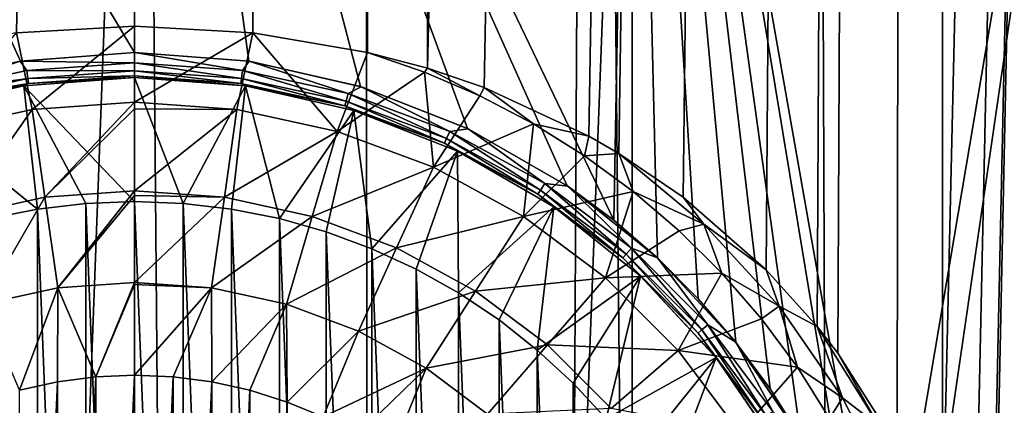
# Model space of a CAD drawing. Header units: metres. Extents: x -24 to 24, y -69 to 184.
# Tile 295 of 656: x -0.46 to 3.51, y 53.93 to 55.48. Entities that reach past the tile are written whole.
import ezdxf

# ---------------------------------------------------------------- set-up
doc = ezdxf.new("R2010")
doc.units = ezdxf.units.M
for name, color, linetype in [('367', 7, 'CONTINUOUS'), ('369', 7, 'CONTINUOUS'), ('576', 2, 'CONTINUOUS'), ('580', 2, 'CONTINUOUS'), ('581', 2, 'CONTINUOUS'), ('582', 2, 'CONTINUOUS'), ('734', 7, 'CONTINUOUS'), ('735', 7, 'CONTINUOUS'), ('736', 7, 'CONTINUOUS'), ('737', 7, 'CONTINUOUS'), ('738', 7, 'CONTINUOUS'), ('739', 7, 'CONTINUOUS'), ('740', 7, 'CONTINUOUS'), ('741', 7, 'CONTINUOUS'), ('742', 7, 'CONTINUOUS'), ('743', 7, 'CONTINUOUS'), ('744', 7, 'CONTINUOUS')]:
    doc.layers.add(name, color=color, linetype=linetype)

msp = doc.modelspace()

# ---------------------------------------------------------------- linework, layer by layer
at = {"layer": '367'}
for points in [[(-1.087972, 145.2, -24.225582), (1.087972, 145.2, -24.225582), (-0.939204, 55.350886, -24.231805)], [(-0.939204, 55.350886, -24.231805), (1.087972, 145.2, -24.225582), (-0.476055, 55.429567, -24.245327)], [(-0.476055, 55.429567, -24.245327), (1.087972, 145.2, -24.225582), (0, 55.456236, -24.25)], [(0, 55.456236, -24.25), (1.087972, 145.2, -24.225582), (0.476036, 55.429568, -24.245327)], [(1.087972, 145.2, -24.225582), (0.939204, 55.350886, -24.231805), (0.476036, 55.429568, -24.245327)], [(0.939204, 55.350886, -24.231805), (1.087972, 145.2, -24.225582), (1.181119, 55.286814, -24.221219)], [(1.087972, 145.2, -24.225582), (3.255157, 145.2, -24.030532), (1.181119, 55.286814, -24.221219)], [(1.181119, 55.286814, -24.221219), (3.255157, 145.2, -24.030532), (1.409252, 55.209193, -24.209017)], [(1.409252, 55.209193, -24.209017), (3.255157, 145.2, -24.030532), (1.832055, 55.013894, -24.180696)], [(1.832055, 55.013894, -24.180696), (3.255157, 145.2, -24.030532), (1.952705, 54.943908, -24.171252)], [(1.952705, 54.943908, -24.171252), (3.255157, 145.2, -24.030532), (2.211505, 54.768048, -24.148949)], [(2.211505, 54.768048, -24.148949), (3.255157, 145.2, -24.030532), (2.546726, 54.475179, -24.115901)], [(2.546726, 54.475179, -24.115901), (3.255157, 145.2, -24.030532), (2.752013, 54.24639, -24.093338)], [(2.752013, 54.24639, -24.093338), (3.255157, 145.2, -24.030532), (2.835492, 54.138752, -24.083656)], [(2.835492, 54.138752, -24.083656), (3.255157, 145.2, -24.030532), (3.074134, 53.76315, -24.054359)], [(3.074134, 53.76315, -24.054359), (3.255157, 145.2, -24.030532), (3.257662, 53.355876, -24.030192)], [(3.255157, 145.2, -24.030532), (5.396133, 145.2, -23.642002), (3.257662, 53.355876, -24.030192)], [(5.396133, 145.2, -23.642002), (3.255157, -68.3, -24.030532), (3.445987, 52.023566, -24.00391)], [(5.396133, -68.3, -23.642002), (3.255157, -68.3, -24.030532), (5.396133, 145.2, -23.642002)], [(3.257662, 53.355876, -24.030192), (5.396133, 145.2, -23.642002), (3.38266, 52.923841, -24.012916)], [(3.38266, 52.923841, -24.012916), (5.396133, 145.2, -23.642002), (3.445989, 52.476403, -24.003909)], [(3.445989, 52.476403, -24.003909), (5.396133, 145.2, -23.642002), (3.445987, 52.023566, -24.00391)]]:
    msp.add_3dface(points, dxfattribs=at)
at = {"layer": '369'}
for points in [[(2.739893, 65.205568, 24.094719), (3.255157, -68.3, 24.030532), (3.631011, 65.276726, 23.976619)], [(3.255157, -68.3, 24.030532), (5.396133, -68.3, 23.642002), (3.631011, 65.276726, 23.976619)], [(1.83678, 65.154766, 24.180338), (3.255157, -68.3, 24.030532), (2.739893, 65.205568, 24.094719)], [(0.922576, 65.124184, 24.232444), (1.087972, -68.3, 24.225582), (1.83678, 65.154766, 24.180338)], [(1.087972, -68.3, 24.225582), (3.255157, -68.3, 24.030532), (1.83678, 65.154766, 24.180338)], [(-1.087972, -68.3, 24.225582), (1.087972, -68.3, 24.225582), (-0.922576, 65.124184, 24.232444)], [(-0.922576, 65.124184, 24.232444), (1.087972, -68.3, 24.225582), (0, 65.113926, 24.25)], [(0, 65.113926, 24.25), (1.087972, -68.3, 24.225582), (0.922576, 65.124184, 24.232444)]]:
    msp.add_3dface(points, dxfattribs=at)
at = {"layer": '576'}
for points in [[(-0.460302, 55.315635, -21.745129), (-2.006928, 58.7, -21.65721), (-0.910948, 55.213135, -21.730915)], [(0, 55.35, -21.75), (-2.006928, 58.7, -21.65721), (-0.460302, 55.315635, -21.745129)], [(0, 58.7, -21.75), (-2.006928, 58.7, -21.65721), (0, 55.35, -21.75)], [(0.91094, 55.213137, -21.730915), (0, 58.7, -21.75), (0.460297, 55.315636, -21.745129)], [(1.342264, 55.044339, -21.708543), (0, 58.7, -21.75), (0.91094, 55.213137, -21.730915)], [(1.744518, 54.812548, -21.679925), (0, 58.7, -21.75), (1.342264, 55.044339, -21.708543)], [(1.931853, 54.674447, -21.664036), (0, 58.7, -21.75), (1.744518, 54.812548, -21.679925)], [(0, 58.7, -21.75), (0, 55.35, -21.75), (0.460297, 55.315636, -21.745129)], [(2.006928, 58.7, -21.65721), (0, 58.7, -21.75), (1.931853, 54.674447, -21.664036)], [(2.108214, 54.522757, -21.647585), (2.006928, 58.7, -21.65721), (1.931853, 54.674447, -21.664036)], [(2.272909, 54.358049, -21.630913), (2.006928, 58.7, -21.65721), (2.108214, 54.522757, -21.647585)], [(2.424609, 54.18165, -21.614434), (2.006928, 58.7, -21.65721), (2.272909, 54.358049, -21.630913)], [(2.562656, 53.994357, -21.598502), (2.006928, 58.7, -21.65721), (2.424609, 54.18165, -21.614434)], [(2.686163, 53.797427, -21.58349), (2.006928, 58.7, -21.65721), (2.562656, 53.994357, -21.598502)], [(2.886948, 53.379396, -21.557552), (2.006928, 58.7, -21.65721), (2.686163, 53.797427, -21.58349)], [(3.02287, 52.937208, -21.538913), (2.006928, 58.7, -21.65721), (2.886948, 53.379396, -21.557552)], [(3.996623, 58.7, -21.379652), (2.006928, 58.7, -21.65721), (3.02287, 52.937208, -21.538913)], [(3.091406, 52.480646, -21.529183), (3.996623, 58.7, -21.379652), (3.02287, 52.937208, -21.538913)], [(3.996623, 5.623234, -21.379652), (3.996623, 58.7, -21.379652), (3.091406, 52.480646, -21.529183)]]:
    msp.add_3dface(points, dxfattribs=at)
at = {"layer": '580'}
for points in [[(-2.006928, 5.623234, 21.65721), (-2.006928, 58.7, 21.65721), (0, 58.7, 21.75)], [(0, 5.623234, 21.75), (-2.006928, 5.623234, 21.65721), (0, 58.7, 21.75)], [(0, 5.623234, 21.75), (0, 58.7, 21.75), (2.006928, 58.7, 21.65721)], [(2.006928, 5.623234, 21.65721), (0, 5.623234, 21.75), (2.006928, 58.7, 21.65721)], [(2.006928, 5.623234, 21.65721), (2.006928, 58.7, 21.65721), (3.996623, 58.7, 21.379652)], [(3.996623, 5.623234, 21.379652), (2.006928, 5.623234, 21.65721), (3.996623, 58.7, 21.379652)]]:
    msp.add_3dface(points, dxfattribs=at)
at = {"layer": '581'}
for points in [[(0.460297, 55.315636, -21.745129), (0, 55.35, -21.75), (0.462031, 55.315376, -23.573205)], [(0, 55.35, -21.75), (0, 55.35, -23.573205), (0.462031, 55.315376, -23.573205)], [(0.91094, 55.213137, -21.730915), (0.460297, 55.315636, -21.745129), (0.462031, 55.315376, -23.573205)], [(0.913741, 55.212276, -23.573205), (0.91094, 55.213137, -21.730915), (0.462031, 55.315376, -23.573205)], [(1.342264, 55.044339, -21.708543), (0.91094, 55.213137, -21.730915), (0.913741, 55.212276, -23.573205)], [(1.34504, 55.043003, -23.573205), (1.342264, 55.044339, -21.708543), (0.913741, 55.212276, -23.573205)], [(1.744518, 54.812548, -21.679925), (1.342264, 55.044339, -21.708543), (1.34504, 55.043003, -23.573205)], [(1.746292, 54.81134, -23.573205), (1.744518, 54.812548, -21.679925), (1.34504, 55.043003, -23.573205)], [(1.931853, 54.674447, -21.664036), (1.744518, 54.812548, -21.679925), (1.746292, 54.81134, -23.573205)], [(2.108535, 54.522461, -23.573205), (1.931853, 54.674447, -21.664036), (1.746292, 54.81134, -23.573205)], [(2.108214, 54.522757, -21.647585), (1.931853, 54.674447, -21.664036), (2.108535, 54.522461, -23.573205)], [(2.272909, 54.358049, -21.630913), (2.108214, 54.522757, -21.647585), (2.108535, 54.522461, -23.573205)], [(2.423678, 54.182818, -23.573205), (2.272909, 54.358049, -21.630913), (2.108535, 54.522461, -23.573205)], [(2.424609, 54.18165, -21.614434), (2.272909, 54.358049, -21.630913), (2.423678, 54.182818, -23.573205)], [(2.684679, 53.8, -23.573205), (2.424609, 54.18165, -21.614434), (2.423678, 54.182818, -23.573205)], [(2.562656, 53.994357, -21.598502), (2.424609, 54.18165, -21.614434), (2.684679, 53.8, -23.573205)], [(2.686163, 53.797427, -21.58349), (2.562656, 53.994357, -21.598502), (2.684679, 53.8, -23.573205)]]:
    msp.add_3dface(points, dxfattribs=at)
at = {"layer": '582'}
for points in [[(0, 55.35, -23.573205), (-0.460302, 55.315635, -21.745129), (-0.462031, 55.315376, -23.573205)], [(0, 55.35, -21.75), (-0.460302, 55.315635, -21.745129), (0, 55.35, -23.573205)], [(-0.462031, 55.315376, -23.573205), (-0.910948, 55.213135, -21.730915), (-0.913741, 55.212276, -23.573205)], [(-0.460302, 55.315635, -21.745129), (-0.910948, 55.213135, -21.730915), (-0.462031, 55.315376, -23.573205)]]:
    msp.add_3dface(points, dxfattribs=at)
at = {"layer": '734'}
for points in [[(-0.583636, 54.680919, -18.1), (-0.391079, 49.780778, -18.1), (-0.391079, 54.719222, -18.1)], [(-0.391079, 54.719222, -18.1), (-0.196141, 49.757707, -18.1), (-0.196141, 54.742293, -18.1)], [(-0.391079, 49.780778, -18.1), (-0.196141, 49.757707, -18.1), (-0.391079, 54.719222, -18.1)], [(-0.196141, 54.742293, -18.1), (0, 49.75, -18.1), (0, 54.75, -18.1)], [(-0.196141, 49.757707, -18.1), (0, 49.75, -18.1), (-0.196141, 54.742293, -18.1)], [(0.196141, 54.742293, -18.1), (0, 54.75, -18.1), (0.196141, 49.757707, -18.1)], [(0, 54.75, -18.1), (0, 49.75, -18.1), (0.196141, 49.757707, -18.1)], [(0.391079, 49.780778, -18.1), (0.196141, 54.742293, -18.1), (0.196141, 49.757707, -18.1)], [(0.391079, 54.719222, -18.1), (0.196141, 54.742293, -18.1), (0.391079, 49.780778, -18.1)], [(0.583636, 49.819081, -18.1), (0.391079, 54.719222, -18.1), (0.391079, 49.780778, -18.1)], [(0.583636, 54.680919, -18.1), (0.391079, 54.719222, -18.1), (0.583636, 49.819081, -18.1)], [(-0.583636, 49.819081, -18.1), (-0.391079, 49.780778, -18.1), (-0.583636, 54.680919, -18.1)], [(0.772519, 49.872352, -18.1), (0.583636, 54.680919, -18.1), (0.583636, 49.819081, -18.1)], [(0.772519, 54.627648, -18.1), (0.583636, 54.680919, -18.1), (0.772519, 49.872352, -18.1)], [(0.956729, 49.940311, -18.1), (0.772519, 54.627648, -18.1), (0.772519, 49.872352, -18.1)], [(0.956729, 54.559689, -18.1), (0.772519, 54.627648, -18.1), (0.956729, 49.940311, -18.1)], [(1.134959, 50.022475, -18.1), (0.956729, 54.559689, -18.1), (0.956729, 49.940311, -18.1)], [(1.134959, 54.477525, -18.1), (0.956729, 54.559689, -18.1), (1.134959, 50.022475, -18.1)], [(1.306255, 50.118405, -18.1), (1.134959, 54.477525, -18.1), (1.134959, 50.022475, -18.1)], [(1.306255, 54.381595, -18.1), (1.134959, 54.477525, -18.1), (1.306255, 50.118405, -18.1)], [(1.469461, 50.227457, -18.1), (1.306255, 54.381595, -18.1), (1.306255, 50.118405, -18.1)], [(1.469461, 54.272543, -18.1), (1.306255, 54.381595, -18.1), (1.469461, 50.227457, -18.1)], [(1.623629, 50.348993, -18.1), (1.469461, 54.272543, -18.1), (1.469461, 50.227457, -18.1)], [(1.623629, 54.151007, -18.1), (1.469461, 54.272543, -18.1), (1.623629, 50.348993, -18.1)], [(1.767756, 50.482224, -18.1), (1.623629, 54.151007, -18.1), (1.623629, 50.348993, -18.1)], [(1.767756, 54.017776, -18.1), (1.623629, 54.151007, -18.1), (1.767756, 50.482224, -18.1)], [(1.901013, 50.626377, -18.1), (1.767756, 54.017776, -18.1), (1.767756, 50.482224, -18.1)], [(1.901013, 53.873623, -18.1), (1.767756, 54.017776, -18.1), (1.901013, 50.626377, -18.1)]]:
    msp.add_3dface(points, dxfattribs=at)
at = {"layer": '735'}
for points in [[(-0.311349, 50.477132, -24.6), (-0.155877, 54.043236, -24.6), (-0.155877, 50.456764, -24.6)], [(-0.311349, 54.022868, -24.6), (-0.155877, 54.043236, -24.6), (-0.311349, 50.477132, -24.6)], [(-0.155877, 54.043236, -24.6), (0, 54.05, -24.6), (-0.155877, 50.456764, -24.6)], [(-0.155877, 50.456764, -24.6), (0, 54.05, -24.6), (0, 50.45, -24.6)], [(0, 50.45, -24.6), (0, 54.05, -24.6), (0.155877, 54.043236, -24.6)], [(0.155877, 50.456764, -24.6), (0, 50.45, -24.6), (0.155877, 54.043236, -24.6)], [(0.311349, 54.022868, -24.6), (0.155877, 50.456764, -24.6), (0.155877, 54.043236, -24.6)], [(-0.464795, 50.511045, -24.6), (-0.311349, 54.022868, -24.6), (-0.311349, 50.477132, -24.6)], [(-0.464795, 53.988955, -24.6), (-0.311349, 54.022868, -24.6), (-0.464795, 50.511045, -24.6)], [(0.311349, 50.477132, -24.6), (0.155877, 50.456764, -24.6), (0.311349, 54.022868, -24.6)], [(0.464795, 53.988955, -24.6), (0.311349, 50.477132, -24.6), (0.311349, 54.022868, -24.6)], [(0.464795, 50.511045, -24.6), (0.311349, 50.477132, -24.6), (0.464795, 53.988955, -24.6)], [(0.614722, 53.941779, -24.6), (0.464795, 50.511045, -24.6), (0.464795, 53.988955, -24.6)], [(0.614722, 50.558221, -24.6), (0.464795, 50.511045, -24.6), (0.614722, 53.941779, -24.6)], [(0.759849, 53.881757, -24.6), (0.614722, 50.558221, -24.6), (0.614722, 53.941779, -24.6)]]:
    msp.add_3dface(points, dxfattribs=at)
at = {"layer": '736'}
for points in [[(0, 55.456236, -24.25), (0.476036, 55.429568, -24.245327), (0, 55.150188, -24.390983)], [(0, 55.150188, -24.390983), (0.476036, 55.429568, -24.245327), (0.41274, 55.120668, -24.390983)], [(0.41274, 55.120668, -24.390983), (0.476036, 55.429568, -24.245327), (0.817077, 55.03271, -24.390983)], [(0.476036, 55.429568, -24.245327), (0.939204, 55.350886, -24.231805), (0.817077, 55.03271, -24.390983)], [(0.817077, 55.03271, -24.390983), (0.939204, 55.350886, -24.231805), (1.169215, 55.271678, -24.231805)], [(1.204782, 54.888104, -24.390983), (0.817077, 55.03271, -24.390983), (1.169215, 55.271678, -24.231805)], [(1.392633, 55.175435, -24.231805), (1.204782, 54.888104, -24.390983), (1.169215, 55.271678, -24.231805)], [(0, 55.150188, -24.390983), (0.41274, 55.120668, -24.390983), (0, 55.123376, -24.401404)], [(1.608201, 55.062702, -24.231805), (1.204782, 54.888104, -24.390983), (1.392633, 55.175435, -24.231805)], [(0.41274, 55.120668, -24.390983), (0, 54.7928, -24.506587), (0, 55.123376, -24.401404)], [(0.41274, 55.120668, -24.390983), (0.361878, 54.766918, -24.506587), (0, 54.7928, -24.506587)], [(0.41274, 55.120668, -24.390983), (0.817077, 55.03271, -24.390983), (0.361878, 54.766918, -24.506587)], [(0.817077, 55.03271, -24.390983), (0.716389, 54.689798, -24.506587), (0.361878, 54.766918, -24.506587)], [(0.817077, 55.03271, -24.390983), (1.204782, 54.888104, -24.390983), (0.716389, 54.689798, -24.506587)], [(1.56796, 54.689794, -24.390983), (1.204782, 54.888104, -24.390983), (1.608201, 55.062702, -24.231805)], [(1.814702, 54.934112, -24.231805), (1.56796, 54.689794, -24.390983), (1.608201, 55.062702, -24.231805)], [(2.010974, 54.79039, -24.231805), (1.56796, 54.689794, -24.390983), (1.814702, 54.934112, -24.231805)], [(1.204782, 54.888104, -24.390983), (1.056317, 54.563012, -24.506587), (0.716389, 54.689798, -24.506587)], [(1.204782, 54.888104, -24.390983), (1.56796, 54.689794, -24.390983), (1.056317, 54.563012, -24.506587)], [(0.361878, 54.766918, -24.506587), (0, 54.774569, -24.511185), (0, 54.7928, -24.506587)], [(1.899219, 54.441816, -24.390983), (1.56796, 54.689794, -24.390983), (2.010974, 54.79039, -24.231805)], [(2.19591, 54.632348, -24.231805), (1.899219, 54.441816, -24.390983), (2.010974, 54.79039, -24.231805)], [(0, 54.423766, -24.576625), (0, 54.774569, -24.511185), (0.361878, 54.766918, -24.506587)], [(0.309359, 54.40164, -24.576625), (0, 54.423766, -24.576625), (0.361878, 54.766918, -24.506587)], [(0.716389, 54.689798, -24.506587), (0.309359, 54.40164, -24.576625), (0.361878, 54.766918, -24.506587)], [(0.612421, 54.335713, -24.576625), (0.309359, 54.40164, -24.576625), (0.716389, 54.689798, -24.506587)], [(1.056317, 54.563012, -24.506587), (0.612421, 54.335713, -24.576625), (0.716389, 54.689798, -24.506587)], [(1.56796, 54.689794, -24.390983), (1.374741, 54.389139, -24.506587), (1.056317, 54.563012, -24.506587)], [(1.56796, 54.689794, -24.390983), (1.899219, 54.441816, -24.390983), (1.374741, 54.389139, -24.506587)], [(2.368466, 54.460875, -24.231805), (1.899219, 54.441816, -24.390983), (2.19591, 54.632348, -24.231805)], [(0.903015, 54.227327, -24.576625), (0.612421, 54.335713, -24.576625), (1.056317, 54.563012, -24.506587)], [(1.374741, 54.389139, -24.506587), (0.903015, 54.227327, -24.576625), (1.056317, 54.563012, -24.506587)], [(1.899219, 54.441816, -24.390983), (1.66518, 54.17172, -24.506587), (1.374741, 54.389139, -24.506587)], [(1.899219, 54.441816, -24.390983), (2.191816, 54.149219, -24.390983), (1.66518, 54.17172, -24.506587)], [(2.191816, 54.149219, -24.390983), (1.899219, 54.441816, -24.390983), (2.368466, 54.460875, -24.231805)], [(2.52767, 54.27694, -24.231805), (2.191816, 54.149219, -24.390983), (2.368466, 54.460875, -24.231805)], [(0, 54.423766, -24.576625), (0.309359, 54.40164, -24.576625), (0, 54.414996, -24.577714)], [(0.309359, 54.40164, -24.576625), (0, 54.05, -24.6), (0, 54.414996, -24.577714)], [(0.155877, 54.043236, -24.6), (0, 54.05, -24.6), (0.309359, 54.40164, -24.576625)], [(0.311349, 54.022868, -24.6), (0.155877, 54.043236, -24.6), (0.309359, 54.40164, -24.576625)], [(0.612421, 54.335713, -24.576625), (0.311349, 54.022868, -24.6), (0.309359, 54.40164, -24.576625)], [(1.175227, 54.078689, -24.576625), (0.903015, 54.227327, -24.576625), (1.374741, 54.389139, -24.506587)], [(1.66518, 54.17172, -24.506587), (1.175227, 54.078689, -24.576625), (1.374741, 54.389139, -24.506587)], [(0.464795, 53.988955, -24.6), (0.311349, 54.022868, -24.6), (0.612421, 54.335713, -24.576625)], [(0.614722, 53.941779, -24.6), (0.464795, 53.988955, -24.6), (0.612421, 54.335713, -24.576625)], [(0.903015, 54.227327, -24.576625), (0.614722, 53.941779, -24.6), (0.612421, 54.335713, -24.576625)], [(2.672625, 54.081577, -24.231805), (2.191816, 54.149219, -24.390983), (2.52767, 54.27694, -24.231805)], [(0.759849, 53.881757, -24.6), (0.614722, 53.941779, -24.6), (0.903015, 54.227327, -24.576625)], [(1.175227, 54.078689, -24.576625), (0.759849, 53.881757, -24.6), (0.903015, 54.227327, -24.576625)], [(1.423514, 53.892823, -24.576625), (1.175227, 54.078689, -24.576625), (1.66518, 54.17172, -24.506587)], [(1.92172, 53.91518, -24.506587), (1.423514, 53.892823, -24.576625), (1.66518, 54.17172, -24.506587)], [(2.191816, 54.149219, -24.390983), (1.92172, 53.91518, -24.506587), (1.66518, 54.17172, -24.506587)], [(2.191816, 54.149219, -24.390983), (2.439794, 53.81796, -24.390983), (1.92172, 53.91518, -24.506587)], [(2.439794, 53.81796, -24.390983), (2.191816, 54.149219, -24.390983), (2.672625, 54.081577, -24.231805)], [(0.899196, 53.809309, -24.6), (0.759849, 53.881757, -24.6), (1.175227, 54.078689, -24.576625)], [(1.031766, 53.724943, -24.6), (0.899196, 53.809309, -24.6), (1.175227, 54.078689, -24.576625)], [(1.423514, 53.892823, -24.576625), (1.031766, 53.724943, -24.6), (1.175227, 54.078689, -24.576625)], [(2.802514, 53.875889, -24.231805), (2.439794, 53.81796, -24.390983), (2.672625, 54.081577, -24.231805)]]:
    msp.add_3dface(points, dxfattribs=at)
at = {"layer": '737'}
for points in [[(0.447127, 55.216492, -23.4), (0, 55.25, -23.4), (0.447112, 55.216495, -18.6)], [(0.447112, 55.216495, -18.6), (0, 55.25, -23.4), (0, 55.25, -18.6)], [(0.884264, 55.116719, -18.6), (0.447127, 55.216492, -23.4), (0.447112, 55.216495, -18.6)], [(0.884266, 55.116718, -23.4), (0.447127, 55.216492, -23.4), (0.884264, 55.116719, -18.6)], [(1.301623, 54.95292, -18.6), (0.884266, 55.116718, -23.4), (0.884264, 55.116719, -18.6)], [(1.301652, 54.952906, -23.4), (0.884266, 55.116718, -23.4), (1.301623, 54.95292, -18.6)], [(1.689946, 54.728726, -18.6), (1.301652, 54.952906, -23.4), (1.301623, 54.95292, -18.6)], [(1.689961, 54.728716, -23.4), (1.301652, 54.952906, -23.4), (1.689946, 54.728726, -18.6)], [(2.0405, 54.449172, -18.6), (1.689961, 54.728716, -23.4), (1.689946, 54.728726, -18.6)], [(2.040519, 54.449155, -23.4), (1.689961, 54.728716, -23.4), (2.0405, 54.449172, -18.6)], [(2.345475, 54.120494, -18.6), (2.040519, 54.449155, -23.4), (2.0405, 54.449172, -18.6)], [(2.345495, 54.120469, -23.4), (2.040519, 54.449155, -23.4), (2.345475, 54.120494, -18.6)], [(2.598069, 53.750013, -18.6), (2.345495, 54.120469, -23.4), (2.345475, 54.120494, -18.6)], [(2.598076, 53.75, -23.4), (2.345495, 54.120469, -23.4), (2.598069, 53.750013, -18.6)]]:
    msp.add_3dface(points, dxfattribs=at)
at = {"layer": '738'}
for points in [[(-0.817077, 55.03271, -24.390983), (-0.476055, 55.429567, -24.245327), (-0.41274, 55.120668, -24.390983)], [(-0.476055, 55.429567, -24.245327), (0, 55.456236, -24.25), (-0.41274, 55.120668, -24.390983)], [(0, 55.456236, -24.25), (0, 55.150188, -24.390983), (-0.41274, 55.120668, -24.390983)], [(-0.41274, 55.120668, -24.390983), (0, 55.150188, -24.390983), (-0.361878, 54.766918, -24.506587)], [(0, 55.150188, -24.390983), (0, 55.123376, -24.401404), (-0.361878, 54.766918, -24.506587)], [(-0.817077, 55.03271, -24.390983), (-0.41274, 55.120668, -24.390983), (-0.716389, 54.689798, -24.506587)], [(-0.41274, 55.120668, -24.390983), (-0.361878, 54.766918, -24.506587), (-0.716389, 54.689798, -24.506587)], [(0, 55.123376, -24.401404), (0, 54.7928, -24.506587), (-0.361878, 54.766918, -24.506587)], [(0, 54.7928, -24.506587), (-0.309359, 54.40164, -24.576625), (-0.361878, 54.766918, -24.506587)], [(0, 54.7928, -24.506587), (0, 54.774569, -24.511185), (-0.309359, 54.40164, -24.576625)], [(-0.361878, 54.766918, -24.506587), (-0.612421, 54.335713, -24.576625), (-0.716389, 54.689798, -24.506587)], [(-0.309359, 54.40164, -24.576625), (-0.612421, 54.335713, -24.576625), (-0.361878, 54.766918, -24.506587)], [(0, 54.774569, -24.511185), (0, 54.423766, -24.576625), (-0.309359, 54.40164, -24.576625)], [(-0.309359, 54.40164, -24.576625), (-0.464795, 53.988955, -24.6), (-0.612421, 54.335713, -24.576625)], [(-0.311349, 54.022868, -24.6), (-0.464795, 53.988955, -24.6), (-0.309359, 54.40164, -24.576625)], [(-0.155877, 54.043236, -24.6), (-0.311349, 54.022868, -24.6), (-0.309359, 54.40164, -24.576625)], [(0, 54.423766, -24.576625), (-0.155877, 54.043236, -24.6), (-0.309359, 54.40164, -24.576625)], [(-0.155877, 54.043236, -24.6), (0, 54.423766, -24.576625), (0, 54.414996, -24.577714)], [(0, 54.05, -24.6), (-0.155877, 54.043236, -24.6), (0, 54.414996, -24.577714)]]:
    msp.add_3dface(points, dxfattribs=at)
at = {"layer": '739'}
for points in [[(0, 55.25, -18.6), (0, 55.25, -23.4), (-0.447127, 55.216492, -23.4)], [(0, 55.25, -18.6), (-0.447127, 55.216492, -23.4), (-0.447112, 55.216495, -18.6)], [(-0.447112, 55.216495, -18.6), (-0.884266, 55.116718, -23.4), (-0.884264, 55.116719, -18.6)], [(-0.447127, 55.216492, -23.4), (-0.884266, 55.116718, -23.4), (-0.447112, 55.216495, -18.6)]]:
    msp.add_3dface(points, dxfattribs=at)
at = {"layer": '740'}
for points in [[(0.939204, 55.350886, -24.231805), (1.181119, 55.286814, -24.221219), (1.169215, 55.271678, -24.231805)], [(1.181119, 55.286814, -24.221219), (1.392633, 55.175435, -24.231805), (1.169215, 55.271678, -24.231805)], [(1.181119, 55.286814, -24.221219), (1.409252, 55.209193, -24.209017), (1.392633, 55.175435, -24.231805)], [(1.409252, 55.209193, -24.209017), (1.608201, 55.062702, -24.231805), (1.392633, 55.175435, -24.231805)], [(1.409252, 55.209193, -24.209017), (1.832055, 55.013894, -24.180696), (1.608201, 55.062702, -24.231805)], [(1.832055, 55.013894, -24.180696), (1.814702, 54.934112, -24.231805), (1.608201, 55.062702, -24.231805)], [(1.832055, 55.013894, -24.180696), (1.952705, 54.943908, -24.171252), (1.814702, 54.934112, -24.231805)], [(1.952705, 54.943908, -24.171252), (2.010974, 54.79039, -24.231805), (1.814702, 54.934112, -24.231805)], [(2.010974, 54.79039, -24.231805), (1.952705, 54.943908, -24.171252), (2.295755, 54.658073, -24.171369)], [(1.952705, 54.943908, -24.171252), (2.211505, 54.768048, -24.148949), (2.295755, 54.658073, -24.171369)], [(2.19591, 54.632348, -24.231805), (2.010974, 54.79039, -24.231805), (2.295755, 54.658073, -24.171369)], [(2.211505, 54.768048, -24.148949), (2.546726, 54.475179, -24.115901), (2.295755, 54.658073, -24.171369)], [(2.368466, 54.460875, -24.231805), (2.19591, 54.632348, -24.231805), (2.295755, 54.658073, -24.171369)], [(2.598718, 54.327492, -24.171369), (2.368466, 54.460875, -24.231805), (2.295755, 54.658073, -24.171369)], [(2.546726, 54.475179, -24.115901), (2.598718, 54.327492, -24.171369), (2.295755, 54.658073, -24.171369)], [(2.546726, 54.475179, -24.115901), (2.752013, 54.24639, -24.093338), (2.598718, 54.327492, -24.171369)], [(2.52767, 54.27694, -24.231805), (2.368466, 54.460875, -24.231805), (2.598718, 54.327492, -24.171369)], [(2.672625, 54.081577, -24.231805), (2.52767, 54.27694, -24.231805), (2.598718, 54.327492, -24.171369)], [(2.854476, 53.959174, -24.171369), (2.672625, 54.081577, -24.231805), (2.598718, 54.327492, -24.171369)], [(2.752013, 54.24639, -24.093338), (2.854476, 53.959174, -24.171369), (2.598718, 54.327492, -24.171369)], [(2.854476, 53.959174, -24.171369), (2.752013, 54.24639, -24.093338), (3.002408, 53.844513, -24.093773)], [(2.752013, 54.24639, -24.093338), (2.835492, 54.138752, -24.083656), (3.002408, 53.844513, -24.093773)], [(2.835492, 54.138752, -24.083656), (3.074134, 53.76315, -24.054359), (3.002408, 53.844513, -24.093773)], [(2.802514, 53.875889, -24.231805), (2.672625, 54.081577, -24.231805), (2.854476, 53.959174, -24.171369)], [(3.058383, 53.559809, -24.171369), (2.802514, 53.875889, -24.231805), (2.854476, 53.959174, -24.171369)], [(3.058383, 53.559809, -24.171369), (2.854476, 53.959174, -24.171369), (3.002408, 53.844513, -24.093773)]]:
    msp.add_3dface(points, dxfattribs=at)
at = {"layer": '741'}
for points in [[(0, 54.75, -18.1), (0, 55.25, -18.6), (-0.447112, 55.216495, -18.6)], [(-0.391079, 54.719222, -18.1), (-0.447112, 55.216495, -18.6), (-0.884264, 55.116719, -18.6)], [(-0.196141, 54.742293, -18.1), (0, 54.75, -18.1), (-0.447112, 55.216495, -18.6)], [(-0.391079, 54.719222, -18.1), (-0.196141, 54.742293, -18.1), (-0.447112, 55.216495, -18.6)], [(-0.583636, 54.680919, -18.1), (-0.391079, 54.719222, -18.1), (-0.884264, 55.116719, -18.6)]]:
    msp.add_3dface(points, dxfattribs=at)
at = {"layer": '742'}
for points in [[(0.196141, 54.742293, -18.1), (0.447112, 55.216495, -18.6), (0, 55.25, -18.6)], [(0, 54.75, -18.1), (0.196141, 54.742293, -18.1), (0, 55.25, -18.6)], [(0.196141, 54.742293, -18.1), (0.391079, 54.719222, -18.1), (0.447112, 55.216495, -18.6)], [(0.391079, 54.719222, -18.1), (0.583636, 54.680919, -18.1), (0.447112, 55.216495, -18.6)], [(0.583636, 54.680919, -18.1), (0.884264, 55.116719, -18.6), (0.447112, 55.216495, -18.6)], [(0.583636, 54.680919, -18.1), (0.772519, 54.627648, -18.1), (0.884264, 55.116719, -18.6)], [(0.772519, 54.627648, -18.1), (0.956729, 54.559689, -18.1), (0.884264, 55.116719, -18.6)], [(0.956729, 54.559689, -18.1), (1.301623, 54.95292, -18.6), (0.884264, 55.116719, -18.6)], [(0.956729, 54.559689, -18.1), (1.134959, 54.477525, -18.1), (1.301623, 54.95292, -18.6)], [(1.134959, 54.477525, -18.1), (1.306255, 54.381595, -18.1), (1.301623, 54.95292, -18.6)], [(1.306255, 54.381595, -18.1), (1.689946, 54.728726, -18.6), (1.301623, 54.95292, -18.6)], [(1.306255, 54.381595, -18.1), (1.469461, 54.272543, -18.1), (1.689946, 54.728726, -18.6)], [(1.469461, 54.272543, -18.1), (1.623629, 54.151007, -18.1), (1.689946, 54.728726, -18.6)], [(1.623629, 54.151007, -18.1), (2.0405, 54.449172, -18.6), (1.689946, 54.728726, -18.6)], [(1.623629, 54.151007, -18.1), (1.767756, 54.017776, -18.1), (2.0405, 54.449172, -18.6)], [(1.767756, 54.017776, -18.1), (1.901013, 53.873623, -18.1), (2.0405, 54.449172, -18.6)], [(1.901013, 53.873623, -18.1), (2.345475, 54.120494, -18.6), (2.0405, 54.449172, -18.6)], [(1.901013, 53.873623, -18.1), (2.022556, 53.719443, -18.1), (2.345475, 54.120494, -18.6)], [(2.022556, 53.719443, -18.1), (2.131587, 53.556266, -18.1), (2.345475, 54.120494, -18.6)], [(2.131587, 53.556266, -18.1), (2.598069, 53.750013, -18.6), (2.345475, 54.120494, -18.6)]]:
    msp.add_3dface(points, dxfattribs=at)
at = {"layer": '743'}
for points in [[(0, 55.35, -23.573205), (-0.462031, 55.315376, -23.573205), (0, 55.308579, -23.541421)], [(-0.462031, 55.315376, -23.573205), (-0.913741, 55.212276, -23.573205), (-0.861701, 55.184685, -23.541421)], [(-0.435281, 55.277447, -23.541421), (-0.462031, 55.315376, -23.573205), (-0.861701, 55.184685, -23.541421)], [(0, 55.308579, -23.541421), (-0.462031, 55.315376, -23.573205), (-0.435281, 55.277447, -23.541421)], [(0, 55.308579, -23.541421), (-0.435281, 55.277447, -23.541421), (0, 55.276769, -23.499955)], [(-0.435281, 55.277447, -23.541421), (-0.861701, 55.184685, -23.541421), (-0.430754, 55.245961, -23.499955)], [(0, 55.276769, -23.499955), (-0.435281, 55.277447, -23.541421), (-0.430754, 55.245961, -23.499955)], [(0, 55.256788, -23.451663), (0, 55.276769, -23.499955), (-0.430754, 55.245961, -23.499955)], [(-0.861701, 55.184685, -23.541421), (-0.852739, 55.154163, -23.499955), (-0.430754, 55.245961, -23.499955)], [(-0.852739, 55.154163, -23.499955), (-0.427911, 55.226183, -23.451663), (-0.430754, 55.245961, -23.499955)], [(-0.447127, 55.216492, -23.4), (0, 55.25, -23.4), (-0.427911, 55.226183, -23.451663)], [(-0.427911, 55.226183, -23.451663), (0, 55.256788, -23.451663), (-0.430754, 55.245961, -23.499955)], [(-0.427911, 55.226183, -23.451663), (0, 55.25, -23.4), (0, 55.256788, -23.451663)], [(-0.884266, 55.116718, -23.4), (-0.447127, 55.216492, -23.4), (-0.84711, 55.134992, -23.451663)], [(-0.84711, 55.134992, -23.451663), (-0.427911, 55.226183, -23.451663), (-0.852739, 55.154163, -23.499955)], [(-0.84711, 55.134992, -23.451663), (-0.447127, 55.216492, -23.4), (-0.427911, 55.226183, -23.451663)]]:
    msp.add_3dface(points, dxfattribs=at)
at = {"layer": '744'}
for points in [[(0.462031, 55.315376, -23.573205), (0, 55.35, -23.573205), (0.435281, 55.277447, -23.541421)], [(0, 55.35, -23.573205), (0, 55.308579, -23.541421), (0.435281, 55.277447, -23.541421)], [(0.435281, 55.277447, -23.541421), (0, 55.308579, -23.541421), (0.430754, 55.245961, -23.499955)], [(0, 55.308579, -23.541421), (0, 55.276769, -23.499955), (0.430754, 55.245961, -23.499955)], [(0.861701, 55.184685, -23.541421), (0.462031, 55.315376, -23.573205), (0.435281, 55.277447, -23.541421)], [(0.913741, 55.212276, -23.573205), (0.462031, 55.315376, -23.573205), (0.861701, 55.184685, -23.541421)], [(0, 55.276769, -23.499955), (0.427911, 55.226183, -23.451663), (0.430754, 55.245961, -23.499955)], [(0, 55.276769, -23.499955), (0, 55.256788, -23.451663), (0.427911, 55.226183, -23.451663)], [(0.435281, 55.277447, -23.541421), (0.430754, 55.245961, -23.499955), (0.852739, 55.154163, -23.499955)], [(0.861701, 55.184685, -23.541421), (0.435281, 55.277447, -23.541421), (0.852739, 55.154163, -23.499955)], [(0, 55.256788, -23.451663), (0.447127, 55.216492, -23.4), (0.427911, 55.226183, -23.451663)], [(0, 55.25, -23.4), (0.447127, 55.216492, -23.4), (0, 55.256788, -23.451663)], [(0.427911, 55.226183, -23.451663), (0.84711, 55.134992, -23.451663), (0.430754, 55.245961, -23.499955)], [(0.430754, 55.245961, -23.499955), (0.84711, 55.134992, -23.451663), (0.852739, 55.154163, -23.499955)], [(0.427911, 55.226183, -23.451663), (0.447127, 55.216492, -23.4), (0.84711, 55.134992, -23.451663)], [(0.447127, 55.216492, -23.4), (0.884266, 55.116718, -23.4), (0.84711, 55.134992, -23.451663)], [(1.270579, 55.032181, -23.541421), (0.913741, 55.212276, -23.573205), (0.861701, 55.184685, -23.541421)], [(1.34504, 55.043003, -23.573205), (0.913741, 55.212276, -23.573205), (1.270579, 55.032181, -23.541421)], [(0.84711, 55.134992, -23.451663), (1.249065, 54.98507, -23.451663), (0.852739, 55.154163, -23.499955)], [(0.861701, 55.184685, -23.541421), (0.852739, 55.154163, -23.499955), (1.257365, 55.003246, -23.499955)], [(0.852739, 55.154163, -23.499955), (1.249065, 54.98507, -23.451663), (1.257365, 55.003246, -23.499955)], [(1.270579, 55.032181, -23.541421), (0.861701, 55.184685, -23.541421), (1.257365, 55.003246, -23.499955)], [(0.84711, 55.134992, -23.451663), (0.884266, 55.116718, -23.4), (1.249065, 54.98507, -23.451663)], [(0.884266, 55.116718, -23.4), (1.301652, 54.952906, -23.4), (1.249065, 54.98507, -23.451663)], [(1.270579, 55.032181, -23.541421), (1.257365, 55.003246, -23.499955), (1.636395, 54.79628, -23.499955)], [(1.653592, 54.82304, -23.541421), (1.34504, 55.043003, -23.573205), (1.270579, 55.032181, -23.541421)], [(1.653592, 54.82304, -23.541421), (1.270579, 55.032181, -23.541421), (1.636395, 54.79628, -23.499955)], [(1.746292, 54.81134, -23.573205), (1.34504, 55.043003, -23.573205), (1.653592, 54.82304, -23.541421)], [(1.249065, 54.98507, -23.451663), (1.625592, 54.779471, -23.451663), (1.257365, 55.003246, -23.499955)], [(1.257365, 55.003246, -23.499955), (1.625592, 54.779471, -23.451663), (1.636395, 54.79628, -23.499955)], [(1.249065, 54.98507, -23.451663), (1.301652, 54.952906, -23.4), (1.625592, 54.779471, -23.451663)], [(1.301652, 54.952906, -23.4), (1.689961, 54.728716, -23.4), (1.625592, 54.779471, -23.451663)], [(1.625592, 54.779471, -23.451663), (1.969027, 54.522379, -23.451663), (1.636395, 54.79628, -23.499955)], [(1.653592, 54.82304, -23.541421), (1.636395, 54.79628, -23.499955), (1.982112, 54.537479, -23.499955)], [(1.636395, 54.79628, -23.499955), (1.969027, 54.522379, -23.451663), (1.982112, 54.537479, -23.499955)], [(2.002943, 54.56152, -23.541421), (1.653592, 54.82304, -23.541421), (1.982112, 54.537479, -23.499955)], [(2.002943, 54.56152, -23.541421), (1.746292, 54.81134, -23.573205), (1.653592, 54.82304, -23.541421)], [(2.108535, 54.522461, -23.573205), (1.746292, 54.81134, -23.573205), (2.002943, 54.56152, -23.541421)], [(1.625592, 54.779471, -23.451663), (1.689961, 54.728716, -23.4), (1.969027, 54.522379, -23.451663)], [(1.689961, 54.728716, -23.4), (2.040519, 54.449155, -23.4), (1.969027, 54.522379, -23.451663)], [(2.002943, 54.56152, -23.541421), (1.982112, 54.537479, -23.499955), (2.287479, 54.232112, -23.499955)], [(2.31152, 54.252943, -23.541421), (2.002943, 54.56152, -23.541421), (2.287479, 54.232112, -23.499955)], [(2.31152, 54.252943, -23.541421), (2.108535, 54.522461, -23.573205), (2.002943, 54.56152, -23.541421)], [(1.969027, 54.522379, -23.451663), (2.272379, 54.219027, -23.451663), (1.982112, 54.537479, -23.499955)], [(1.969027, 54.522379, -23.451663), (2.040519, 54.449155, -23.4), (2.272379, 54.219027, -23.451663)], [(1.982112, 54.537479, -23.499955), (2.272379, 54.219027, -23.451663), (2.287479, 54.232112, -23.499955)], [(2.423678, 54.182818, -23.573205), (2.108535, 54.522461, -23.573205), (2.31152, 54.252943, -23.541421)], [(2.040519, 54.449155, -23.4), (2.345495, 54.120469, -23.4), (2.272379, 54.219027, -23.451663)], [(2.31152, 54.252943, -23.541421), (2.287479, 54.232112, -23.499955), (2.54628, 53.886395, -23.499955)], [(2.57304, 53.903592, -23.541421), (2.31152, 54.252943, -23.541421), (2.54628, 53.886395, -23.499955)], [(2.57304, 53.903592, -23.541421), (2.423678, 54.182818, -23.573205), (2.31152, 54.252943, -23.541421)], [(2.272379, 54.219027, -23.451663), (2.529471, 53.875592, -23.451663), (2.287479, 54.232112, -23.499955)], [(2.272379, 54.219027, -23.451663), (2.345495, 54.120469, -23.4), (2.529471, 53.875592, -23.451663)], [(2.287479, 54.232112, -23.499955), (2.529471, 53.875592, -23.451663), (2.54628, 53.886395, -23.499955)], [(2.684679, 53.8, -23.573205), (2.423678, 54.182818, -23.573205), (2.57304, 53.903592, -23.541421)], [(2.345495, 54.120469, -23.4), (2.598076, 53.75, -23.4), (2.529471, 53.875592, -23.451663)]]:
    msp.add_3dface(points, dxfattribs=at)

doc.saveas('drawing.dxf')
